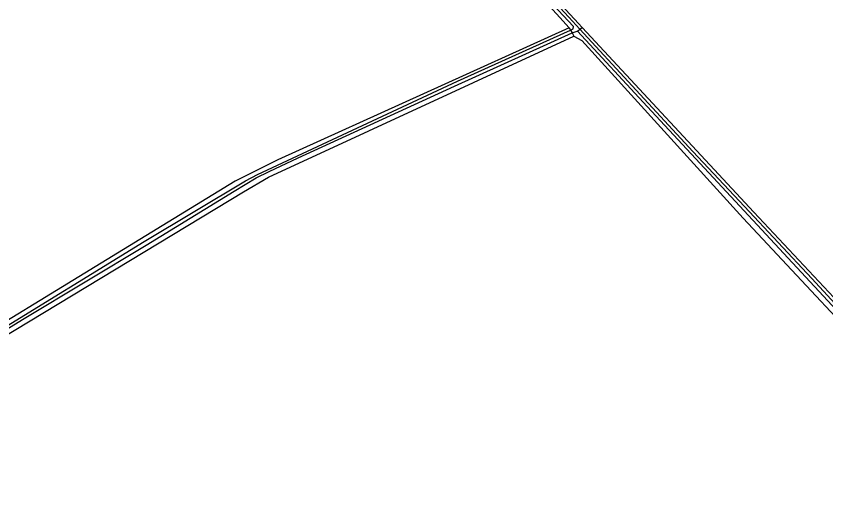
# Model space of a CAD drawing. Extents: x 136000 to 141000, y 400494 to 402006.
# Drawn here: x 139807.7 to 140019.1, y 401313.8 to 401439 of the extents above; entities that cross this region are included whole.
import ezdxf

# ---------------------------------------------------------------- set-up
doc = ezdxf.new("R2010")
doc.units = 0
for name, color, linetype in [('gg-kntw-bovenkant insteek waterloop', 7, 'Continuous'), ('gg-kntw-waterlijn', 7, 'Continuous'), ('gt-grn-vlakafsluiter', 7, 'Continuous')]:
    doc.layers.add(name, color=color, linetype=linetype)

msp = doc.modelspace()

# ---------------------------------------------------------------- linework, layer by layer
at = {"layer": 'gg-kntw-bovenkant insteek waterloop'}
msp.add_line((139955.47, 401436.05), (140000.25, 401387.84), dxfattribs=at)
for points in [[(139955.47, 401436.05), (139954.54, 401437.06), (139900.94, 401494.95), (139879.99, 401518.05)], [(139900.86, 401492.22), (139949.63, 401438.64), (139952.05, 401435.96)], [(139952.05, 401435.96), (139875.97, 401401.5), (139864.89, 401395.96), (139755.54, 401329.12), (139752.84, 401327.25)], [(139755.55, 401325.4), (139758.85, 401327.81), (139867.09, 401393.17), (139873.58, 401396.96), (139953.28, 401433.81)], [(139953.28, 401433.81), (139955.39, 401432.67), (139997.53, 401386.29)], [(139997.53, 401386.29), (140039.35, 401341.56), (140065.29, 401313.81)], [(140000.25, 401387.84), (140035.57, 401350.25), (140067.46, 401315.59)]]:
    msp.add_lwpolyline(points, dxfattribs=at)
at = {"layer": 'gg-kntw-waterlijn'}
for points in [[(139952.4, 401435.34), (139953.13, 401435.66), (139953.23, 401436.26), (139939.93, 401450.54), (139911.75, 401481.37), (139878.99, 401516.46), (139879.76, 401517.18), (139902, 401492.94), (139927.7, 401464.93), (139951.96, 401438.73), (139954.87, 401435.58)], [(139753.24, 401326.66), (139754.14, 401327.03), (139758.93, 401330.05), (139800.54, 401355.33), (139841.15, 401380.18), (139867.53, 401395.99), (139870.69, 401397.67), (139922.93, 401422.01), (139952.4, 401435.34)], [(139952.83, 401434.61), (139954.17, 401435.11), (139954.21, 401435.06)], [(140066.07, 401314.45), (140061.22, 401319.72), (140043.33, 401338.61), (140021.84, 401362.23), (139972.45, 401415.42), (139954.21, 401435.06)], [(140066.73, 401315), (140026.56, 401358.41), (140015.4, 401370.56), (139997.88, 401389.28), (139984.4, 401403.69), (139968.54, 401420.81), (139954.87, 401435.58)], [(139753.74, 401325.91), (139754.58, 401326.3), (139765.34, 401332.85), (139809.77, 401360.09), (139841.61, 401379.27), (139864.57, 401393.3), (139870.34, 401396.76), (139873.79, 401398.42), (139881.33, 401402.06), (139922.18, 401420.73), (139952.83, 401434.61)]]:
    msp.add_lwpolyline(points, dxfattribs=at)
at = {"layer": 'gt-grn-vlakafsluiter'}
for p, q in [((139952.05, 401435.96), (139952.4, 401435.34)), ((139952.4, 401435.34), (139952.83, 401434.61)), ((139954.21, 401435.06), (139954.87, 401435.58)), ((139954.87, 401435.58), (139955.47, 401436.05)), ((139952.83, 401434.61), (139953.28, 401433.81))]:
    msp.add_line(p, q, dxfattribs=at)

doc.saveas('drawing.dxf')
